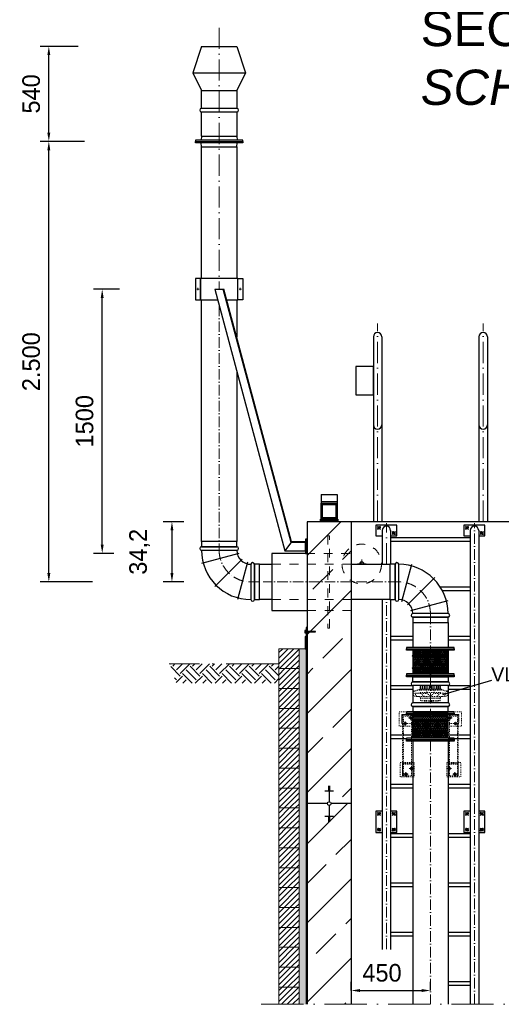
# Model space of a CAD drawing. Header units: millimetres. Extents: x -48448 to 452754, y -13941 to 17062.
# Tile 272 of 458: x 17249 to 19985, y 2463 to 8051. Entities that reach past the tile are written whole.
import ezdxf

# ---------------------------------------------------------------- set-up
doc = ezdxf.new("R2010")
doc.units = ezdxf.units.MM
doc.linetypes.add('ACAD_ISO10W100', pattern=[18, 12, -3, 0, -3])
doc.linetypes.add('JIS_02_1.0', pattern=[2, 1, -1])
doc.layers.add('0_0_1_im Papierbereich gezeichnet', color=7, linetype='Continuous')
doc.layers.add('Beschriftung', color=7, linetype='Continuous')
doc.layers.add('Bemaßung', color=7, linetype='Continuous', lineweight=13)
doc.styles.add('LBB3.5M1000', font='isocp.shx', dxfattribs={"height": 3.5})
doc.dimstyles.new('DIN', dxfattribs={"dimtxt": 2.5, "dimasz": 2.5, "dimexe": 1.25, "dimexo": 0.625, "dimtad": 1, "dimtih": 1, "dimdec": 4, "dimdsep": 46, "dimlunit": 6, "dimtxsty": 'Standard', "dimcen": 2.5, "dimadec": 0, "dimazin": 0, "dimtfac": 1, "dimtdec": 4, "dimtmove": 0, "dimatfit": 3, "dimfxl": 0, "dimtvp": 1, "dimtolj": 1, "dimtzin": 0, "dimarcsym": 0})
pattern_1 = [(45, (-73835.584, 42151.864), (-15.715448, 15.715448), [])]

# ---------------------------------------------------------------- blocks, each defined once
blk = doc.blocks.new('*D56')
at = {"layer": 'Bemaßung', "color": 0, "lineweight": -2, "transparency": 16777216}
for p, q in [((18182, 5202.1), (18063.8, 5202.1)), ((18113.8, 5152.1), (18113.8, 4910.1)), ((18182, 4860.1), (18063.8, 4860.1))]:
    blk.add_line(p, q, dxfattribs=at)
at = {"layer": 'Bemaßung', "color": 0, "transparency": 16777216}
for points in [[(18105.5, 5152.1), (18122.1, 5152.1), (18113.8, 5202.1)], [(18105.5, 4910.1), (18122.1, 4910.1), (18113.8, 4860.1)]]:
    blk.add_solid(points, dxfattribs=at)
at = {"layer": 'DEFPOINTS', "color": 0, "transparency": 16777216}
for p in [(18882, 5202.1), (18113.8, 4860.1), (18882, 4860.1)]:
    blk.add_point(p, dxfattribs=at)
at = {"layer": 'Bemaßung', "color": 0, "transparency": 16777216, "insert": (17930.5, 5031.1), "char_height": 100, "attachment_point": 5, "rotation": 90}
blk.add_mtext('\\A1;34,2', dxfattribs=at)
blk = doc.blocks.new('*D52')
at = {"layer": 'Bemaßung', "color": 0, "lineweight": -2, "transparency": 16777216}
for p, q in [((19132, 2540.9), (19132, 2590.9)), ((19582, 2540.9), (19582, 2590.9)), ((19182, 2540.9), (19532, 2540.9))]:
    blk.add_line(p, q, dxfattribs=at)
at = {"layer": 'Bemaßung', "color": 0, "transparency": 16777216}
for points in [[(19182, 2549.2), (19182, 2532.5), (19132, 2540.9)], [(19532, 2549.2), (19532, 2532.5), (19582, 2540.9)]]:
    blk.add_solid(points, dxfattribs=at)
at = {"layer": 'DEFPOINTS', "color": 0, "transparency": 16777216}
for p in [(19132, 2540.9), (19582, 2540.9), (19582, 2540.9)]:
    blk.add_point(p, dxfattribs=at)
at = {"layer": 'Bemaßung', "color": 0, "transparency": 16777216, "insert": (19306.9, 2640.9), "char_height": 100, "attachment_point": 5}
blk.add_mtext('\\A1;450', dxfattribs=at)
blk = doc.blocks.new('*D54')
at = {"layer": 'Bemaßung', "color": 0, "lineweight": -2, "transparency": 16777216}
for p, q in [((17816.3, 6522.1), (17667.7, 6522.1)), ((17717.7, 5072), (17717.7, 6472.1)), ((17784.1, 5022), (17667.7, 5022))]:
    blk.add_line(p, q, dxfattribs=at)
at = {"layer": 'Bemaßung', "color": 0, "transparency": 16777216}
for points in [[(17709.3, 6472.1), (17726, 6472.1), (17717.7, 6522.1)], [(17709.3, 5072), (17726, 5072), (17717.7, 5022)]]:
    blk.add_solid(points, dxfattribs=at)
at = {"layer": 'DEFPOINTS', "color": 0, "transparency": 16777216}
for p in [(17717.7, 6522.1), (18516.3, 6522.1), (18484.1, 5022)]:
    blk.add_point(p, dxfattribs=at)
at = {"layer": 'Bemaßung', "color": 0, "transparency": 16777216, "insert": (17617.7, 5772.1), "char_height": 100, "attachment_point": 5, "rotation": 90}
blk.add_mtext('\\A1;1500', dxfattribs=at)
blk = doc.blocks.new('*D61')
at = {"layer": 'Bemaßung', "color": 0, "lineweight": -2, "transparency": 16777216}
for p, q in [((17617, 7360.1), (17364.5, 7360.1)), ((17414.5, 4910.1), (17414.5, 7310.1)), ((17662, 4860.1), (17364.5, 4860.1))]:
    blk.add_line(p, q, dxfattribs=at)
at = {"layer": 'Bemaßung', "color": 0, "transparency": 16777216}
for points in [[(17406.1, 7310.1), (17422.8, 7310.1), (17414.5, 7360.1)], [(17406.1, 4910.1), (17422.8, 4910.1), (17414.5, 4860.1)]]:
    blk.add_solid(points, dxfattribs=at)
at = {"layer": 'DEFPOINTS', "color": 0, "transparency": 16777216}
for p in [(17414.5, 7360.1), (18517, 7360.1), (18562, 4860.1)]:
    blk.add_point(p, dxfattribs=at)
at = {"layer": 'Bemaßung', "color": 0, "transparency": 16777216, "insert": (17314.5, 6110.1), "char_height": 100, "attachment_point": 5, "rotation": 90}
blk.add_mtext('\\A1;2.500', dxfattribs=at)
blk = doc.blocks.new('*D55')
at = {"layer": 'Bemaßung', "color": 0, "lineweight": -2, "transparency": 16777216}
for p, q in [((17582, 7900.1), (17364.5, 7900.1)), ((17414.5, 7410.1), (17414.5, 7850.1)), ((17482, 7360.1), (17364.5, 7360.1))]:
    blk.add_line(p, q, dxfattribs=at)
at = {"layer": 'Bemaßung', "color": 0, "transparency": 16777216}
for points in [[(17406.1, 7850.1), (17422.8, 7850.1), (17414.5, 7900.1)], [(17406.1, 7410.1), (17422.8, 7410.1), (17414.5, 7360.1)]]:
    blk.add_solid(points, dxfattribs=at)
at = {"layer": 'DEFPOINTS', "color": 0, "transparency": 16777216}
for p in [(17414.5, 7900.1), (18482, 7900.1), (18382, 7360.1)]:
    blk.add_point(p, dxfattribs=at)
at = {"layer": 'Bemaßung', "color": 0, "transparency": 16777216, "insert": (17314.5, 7630.1), "char_height": 100, "attachment_point": 5, "rotation": 90}
blk.add_mtext('\\A1;540', dxfattribs=at)

msp = doc.modelspace()

# ---------------------------------------------------------------- hatches: boundary and pattern name
at = {"lineweight": 9}
h = msp.add_hatch(dxfattribs=at)
h.set_pattern_fill('ANSI31', color=256)
h.set_pattern_definition([(45, (-72553.1127, 42551.864), (-2.24506403, 2.24506403), [])])
h.paths.add_polyline_path([(19052.027, 5307.086), (18962.027, 5307.086), (18962.027, 5217.086), (19052.027, 5217.086)])
h.paths.add_polyline_path([(19044.927, 5299.986), (19044.927, 5224.186), (18969.127, 5224.186), (18969.127, 5299.986)], flags=16)
h = msp.add_hatch()
h.set_pattern_fill('ANSI33', color=256, scale=50)
h.set_pattern_definition([(45, (-7e-12, -1747.7), (-224.5064, 224.5064), []), (45, (224.5, -1747.7), (-224.5064, 224.5064), [158.75, -79.375])])
edge = h.paths.add_edge_path()
edge.add_line((19132.027, 5202.086), (18882.027, 5202.086))
edge.add_line((18882.027, 5202.086), (18882.027, 3602.086))
edge.add_line((18882.027, 3602.086), (18996.674, 3602.086))
edge.add_arc((19007.027, 3602.086), 10.353, 0, 180, ccw=False)
edge.add_line((19017.379, 3602.086), (19132.027, 3602.086))
edge.add_line((19132.027, 3602.086), (19132.027, 5202.086))
h.paths.add_polyline_path([(19007.027, 3673.58), (19007.027, 3677.1), (19002.027, 3677.1), (18982.027, 3673.58)], flags=16)
h = msp.add_hatch(color=250)
h.dxf.hatch_style = 1
h.paths.add_polyline_path([(18882.027, 4601.439), (18877.019, 4601.439), (18877.019, 4579.044), (18882.024, 4579.044)])
h.paths.add_polyline_path([(18882.024, 4579.044), (18877.019, 4579.044), (18877.019, 4575.904), (18882.023, 4575.904)])
h.paths.add_polyline_path([(18882.023, 4575.904), (18877.019, 4575.904), (18877.019, 4568.06), (18877.019, 4553.51), (18871.027, 4547.517), (18871.027, 4481.086), (18876.027, 4481.086), (18876.027, 4545.446), (18882.019, 4551.439)])
at = {"lineweight": 5}
h = msp.add_hatch(dxfattribs=at)
h.set_pattern_fill('ANSI31', color=256, scale=0.4, style=0)
h.set_pattern_definition([(45, (-73835.5842, 42111.2163), (-0.898025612, 0.898025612), [])])
h.paths.add_polyline_path([(18877.019, 4575.904), (18929.527, 4575.904), (18929.527, 4579.044), (18877.019, 4579.044)])
h = msp.add_hatch(dxfattribs=at)
h.set_pattern_fill('ANSI31', color=0, scale=7, style=0)
h.set_pattern_definition([(45, (-76142.584, 42264.864), (-15.715448, 15.715448), [])])
h.paths.add_polyline_path([(18721.027, 4481.086), (18836.027, 4481.086), (18836.027, 4368.086), (18721.027, 4368.086)])
h = msp.add_hatch(dxfattribs=at)
h.set_pattern_fill('NET3', color=256, scale=3)
h.paths.add_polyline_path([(19582.027, 4472.086), (19482.027, 4472.086), (19482.027, 4443.164), (19582.027, 4443.164)])
h.paths.add_polyline_path([(19682.027, 4472.086), (19582.027, 4472.086), (19582.027, 4443.164), (19682.027, 4443.164)])
h.paths.add_polyline_path([(19682.027, 4437.164), (19582.027, 4437.164), (19582.027, 4373.009), (19682.027, 4373.009)])
h.paths.add_polyline_path([(19582.027, 4437.164), (19482.027, 4437.164), (19482.027, 4373.009), (19582.027, 4373.009)])
h.paths.add_polyline_path([(19582.027, 4367.009), (19482.027, 4367.009), (19482.027, 4338.086), (19582.027, 4338.086)])
h.paths.add_polyline_path([(19682.027, 4367.009), (19582.027, 4367.009), (19582.027, 4338.086), (19682.027, 4338.086)])
at = {"linetype": 'ACAD_ISO10W100', "lineweight": 13, "ltscale": 25}
h = msp.add_hatch(dxfattribs=at)
h.set_pattern_fill('EARTH', color=253, scale=12.5, angle=45, style=0)
h.set_pattern_definition([(45, (-4627.09, 41944.55), (7e-15, 112.2532), [79.375, -79.375]), (45, (-4648.14, 41965.594), (7e-15, 112.2532), [79.375, -79.375]), (45, (-4669.186, 41986.64), (7e-15, 112.2532), [79.375, -79.375]), (135, (-4669.186, 42000.67), (-112.2532, 7e-15), [79.375, -79.375]), (135, (-4648.14, 42021.72), (-112.2532, 7e-15), [79.375, -79.375]), (135, (-4627.09, 42042.77), (-112.2532, 7e-15), [79.375, -79.375])])
h.paths.add_polyline_path([(18101.514, 4394.769), (18138.417, 4285.681), (18721.027, 4285.681), (18721.027, 4394.769)])
at = {"lineweight": 5}
h = msp.add_hatch(dxfattribs=at)
h.set_pattern_fill('ANSI31', color=0, scale=7, style=0)
h.set_pattern_definition(pattern_1)
h.paths.add_polyline_path([(18836.027, 4368.086), (18721.027, 4368.086), (18721.027, 4255.086), (18836.027, 4255.086)])
h = msp.add_hatch(dxfattribs=at)
h.set_pattern_fill('ANSI31', color=0, scale=7, style=0)
h.set_pattern_definition(pattern_1)
h.paths.add_polyline_path([(18836.027, 4255.086), (18721.027, 4255.086), (18721.027, 4142.086), (18836.027, 4142.086)])
h = msp.add_hatch(dxfattribs=at)
h.set_pattern_fill('ANSI31', color=0, scale=7, style=0)
h.set_pattern_definition(pattern_1)
h.paths.add_polyline_path([(18836.027, 4142.086), (18721.027, 4142.086), (18721.027, 4029.086), (18836.027, 4029.086)])
h = msp.add_hatch(dxfattribs=at)
h.set_pattern_fill('NET3', color=256, scale=3)
h.paths.add_polyline_path([(19582.027, 3972.939), (19482.027, 3972.939), (19482.027, 4001.861), (19582.027, 4001.861)])
h.paths.add_polyline_path([(19682.027, 3972.939), (19582.027, 3972.939), (19582.027, 4001.861), (19682.027, 4001.861)])
h.paths.add_polyline_path([(19682.027, 4007.861), (19582.027, 4007.861), (19582.027, 4072.016), (19682.027, 4072.016)])
h.paths.add_polyline_path([(19582.027, 4007.861), (19482.027, 4007.861), (19482.027, 4072.016), (19582.027, 4072.016)])
h.paths.add_polyline_path([(19582.027, 4078.016), (19482.027, 4078.016), (19482.027, 4106.939), (19582.027, 4106.939)])
h.paths.add_polyline_path([(19682.027, 4078.016), (19582.027, 4078.016), (19582.027, 4106.939), (19682.027, 4106.939)])
h = msp.add_hatch(dxfattribs=at)
h.set_pattern_fill('ANSI31', color=0, scale=7, style=0)
h.set_pattern_definition(pattern_1)
h.paths.add_polyline_path([(18836.027, 4029.086), (18721.027, 4029.086), (18721.027, 3916.086), (18836.027, 3916.086)])
h = msp.add_hatch(dxfattribs=at)
h.set_pattern_fill('ANSI31', color=0, scale=7, style=0)
h.set_pattern_definition(pattern_1)
h.paths.add_polyline_path([(18836.027, 3916.086), (18721.027, 3916.086), (18721.027, 3803.086), (18836.027, 3803.086)])
h = msp.add_hatch(dxfattribs=at)
h.set_pattern_fill('ANSI31', color=0, scale=7, style=0)
h.set_pattern_definition(pattern_1)
h.paths.add_polyline_path([(18836.027, 3803.086), (18721.027, 3803.086), (18721.027, 3690.086), (18836.027, 3690.086)])
h = msp.add_hatch(dxfattribs=at)
h.set_pattern_fill('ANSI31', color=0, scale=7, style=0)
h.set_pattern_definition(pattern_1)
h.paths.add_polyline_path([(18836.027, 3690.086), (18721.027, 3690.086), (18721.027, 3577.086), (18836.027, 3577.086)])
h = msp.add_hatch(dxfattribs=at)
h.set_pattern_fill('ANSI31', color=0, scale=7, style=0)
h.set_pattern_definition(pattern_1)
h.paths.add_polyline_path([(18836.027, 3577.086), (18721.027, 3577.086), (18721.027, 3464.086), (18836.027, 3464.086)])
h = msp.add_hatch()
h.set_pattern_fill('ANSI33', color=256, scale=50)
h.set_pattern_definition([(45, (-72553.1, 42151.86), (-224.5064, 224.5064), []), (45, (-72328.6, 42151.86), (-224.5064, 224.5064), [158.75, -79.375])])
h.paths.add_polyline_path([(19002.027, 3512.993), (19007.027, 3512.993), (19007.027, 3516.513), (19002.027, 3516.513)], flags=16)
edge = h.paths.add_edge_path()
edge.add_line((18882.027, 2462.632), (19132.027, 2462.632))
edge.add_line((19132.027, 2462.632), (19132.027, 3602.086))
edge.add_line((19132.027, 3602.086), (19017.379, 3602.086))
edge.add_arc((19007.027, 3602.086), 10.353, -180, 0, ccw=False)
edge.add_line((18996.674, 3602.086), (18882.027, 3602.086))
edge.add_line((18882.027, 3602.086), (18882.027, 2462.632))
h = msp.add_hatch(dxfattribs=at)
h.set_pattern_fill('ANSI31', color=0, scale=7, style=0)
h.set_pattern_definition(pattern_1)
h.paths.add_polyline_path([(18836.027, 3464.086), (18721.027, 3464.086), (18721.027, 3351.086), (18836.027, 3351.086)])
h = msp.add_hatch(dxfattribs=at)
h.set_pattern_fill('ANSI31', color=0, scale=7, style=0)
h.set_pattern_definition(pattern_1)
h.paths.add_polyline_path([(18836.027, 3351.086), (18721.027, 3351.086), (18721.027, 3238.086), (18836.027, 3238.086)])
h = msp.add_hatch(dxfattribs=at)
h.set_pattern_fill('ANSI31', color=0, scale=7, style=0)
h.set_pattern_definition(pattern_1)
h.paths.add_polyline_path([(18836.027, 3238.086), (18721.027, 3238.086), (18721.027, 3125.086), (18836.027, 3125.086)])
h = msp.add_hatch(dxfattribs=at)
h.set_pattern_fill('ANSI31', color=0, scale=7, style=0)
h.set_pattern_definition(pattern_1)
h.paths.add_polyline_path([(18836.027, 3125.086), (18721.027, 3125.086), (18721.027, 3012.086), (18836.027, 3012.086)])
h = msp.add_hatch(dxfattribs=at)
h.set_pattern_fill('ANSI31', color=0, scale=7, style=0)
h.set_pattern_definition(pattern_1)
h.paths.add_polyline_path([(18836.027, 3012.086), (18721.027, 3012.086), (18721.027, 2899.086), (18836.027, 2899.086)])
h = msp.add_hatch(dxfattribs=at)
h.set_pattern_fill('ANSI31', color=0, scale=7, style=0)
h.set_pattern_definition(pattern_1)
h.paths.add_polyline_path([(18836.027, 2899.086), (18721.027, 2899.086), (18721.027, 2786.086), (18836.027, 2786.086)])
h = msp.add_hatch(dxfattribs=at)
h.set_pattern_fill('ANSI31', color=0, scale=7, style=0)
h.set_pattern_definition(pattern_1)
h.paths.add_polyline_path([(18836.027, 2786.086), (18721.027, 2786.086), (18721.027, 2673.086), (18836.027, 2673.086)])
h = msp.add_hatch(dxfattribs=at)
h.set_pattern_fill('ANSI31', color=0, scale=7, style=0)
h.set_pattern_definition(pattern_1)
h.paths.add_polyline_path([(18836.027, 2673.086), (18721.027, 2673.086), (18721.027, 2560.086), (18836.027, 2560.086)])
h = msp.add_hatch(dxfattribs=at)
h.set_pattern_fill('ANSI31', color=0, scale=7, style=0)
h.set_pattern_definition(pattern_1)
h.paths.add_polyline_path([(18721.027, 2462.632), (18836.027, 2462.632), (18836.027, 2560.086), (18721.027, 2560.086)])
at = {"layer": 'Bemaßung', "lineweight": 5}
h = msp.add_hatch(dxfattribs=at)
h.set_pattern_fill('AR-SAND', color=256, scale=0.25)
h.set_pattern_definition([(37.5, (-7e-12, -1747.711), (-0.400008, 12.235331), [0, -9.652, 0, -10.795, 0, -10.31875]), (7.5, (-7e-12, -1747.711), (11.238082, 17.920628), [0, -5.207, 0, -8.6995, 0, -3.33375]), (327.5, (-7.81, -1747.711), (19.774809, 0.0359296), [0, -3.175, 0, -11.43, 0, -14.9225]), (317.5, (-7.81, -1747.711), (19.088911, 5.573233), [0, -1.5875, 0, -7.493, 0, -8.5725])])
h.paths.add_polyline_path([(18836.027, 2462.632), (18876.027, 2462.632), (18876.027, 4481.086), (18836.027, 4481.086)])

# ---------------------------------------------------------------- linework, layer by layer
at = {"linetype": 'ACAD_ISO10W100', "lineweight": 18, "ltscale": 10}
for p, q in [((18382.027, 8005.965), (18382.027, 6522.086)), ((18255.024, 6522.086), (18268.6, 6522.086)), ((18261.812, 6515.298), (18261.812, 6528.874)), ((18509.029, 6522.086), (18495.454, 6522.086)), ((18502.242, 6515.298), (18502.242, 6528.874)), ((19282.027, 5202.086), (19282.027, 6326.236)), ((19882.027, 5202.086), (19882.027, 6326.236)), ((19332.027, 4960.086), (19332.027, 5193.542)), ((19192.027, 4987.086), (19192.027, 4960.086)), ((19167.027, 4962.086), (19217.027, 4962.086)), ((18562.027, 4860.086), (18612.027, 4860.086))]:
    msp.add_line(p, q, dxfattribs=at)
for p, q in [((18282.027, 7900.086), (18232.027, 7750.086)), ((18282.027, 7900.086), (18482.027, 7900.086)), ((18482.027, 7900.086), (18532.027, 7750.086)), ((18232.027, 7750.086), (18532.027, 7750.086)), ((18232.027, 7750.086), (18282.027, 7650.086)), ((18532.027, 7750.086), (18482.027, 7650.086)), ((18282.027, 7650.086), (18482.027, 7650.086)), ((18282.027, 7548.177), (18282.027, 7650.086)), ((18482.027, 7650.086), (18482.027, 7548.177)), ((18282.027, 7390.086), (18282.027, 7528.177)), ((18482.027, 7528.177), (18482.027, 7390.086)), ((18282.027, 7390.086), (18279.527, 7368.086)), ((18282.027, 7390.086), (18482.027, 7390.086)), ((18482.027, 7390.086), (18484.527, 7368.086)), ((18282.027, 7330.086), (18279.527, 7352.086)), ((18282.027, 7330.086), (18482.027, 7330.086)), ((18282.027, 6582.432), (18282.027, 7330.086)), ((18482.027, 7330.086), (18484.527, 7352.086)), ((18482.027, 7330.086), (18482.027, 6582.432)), ((18357.084, 6522.086), (18408.848, 6522.086)), ((18282.027, 5090.086), (18282.027, 6461.741)), ((18417.148, 6475.656), (18421.012, 6476.691)), ((18482.027, 6461.741), (18482.027, 6248.98)), ((19257.877, 6252.086), (19257.877, 5202.086)), ((19306.177, 6252.086), (19306.177, 5202.086)), ((19857.877, 6252.086), (19857.877, 5202.086)), ((19906.177, 6252.086), (19906.177, 5202.086)), ((18482.027, 6055.795), (18482.027, 5090.086)), ((18962.027, 5357.086), (19052.027, 5357.086)), ((18962.027, 5357.086), (18962.027, 5307.086)), ((18962.027, 5317.086), (19052.027, 5317.086)), ((19052.027, 5357.086), (19052.027, 5307.086)), ((19132.027, 5202.086), (18882.027, 5202.086)), ((18882.027, 5202.086), (18882.027, 2462.632)), ((18957.027, 5207.086), (18952.027, 5202.086)), ((18957.027, 5207.086), (18957.027, 5217.086)), ((18957.027, 5217.086), (19057.027, 5217.086)), ((19057.027, 5207.086), (18957.027, 5207.086)), ((19057.027, 5217.086), (19057.027, 5207.086)), ((19057.027, 5207.086), (19062.027, 5202.086)), ((20732.027, 5202.086), (19132.027, 5202.086)), ((19132.027, 5202.086), (19132.027, 2462.632)), ((19307.877, 5152.086), (19307.877, 4960.086)), ((19356.177, 5152.086), (19356.177, 4960.086)), ((19807.877, 5152.086), (19807.877, 2462.632)), ((19856.177, 5152.086), (19856.177, 2462.632)), ((18793.355, 5087.086), (18754.989, 5037.086)), ((19356.177, 5112.086), (19807.877, 5112.086)), ((19356.177, 5092.086), (19807.877, 5092.086)), ((18872.027, 5083.086), (18790.286, 5083.086)), ((18493.726, 5021.785), (18281.742, 4964.984)), ((18512.027, 4990.086), (18356.844, 4834.903)), ((18543.726, 4971.785), (18486.925, 4759.801)), ((18612.027, 4960.086), (18682.027, 4960.086)), ((19132.027, 4960.086), (19352.027, 4960.086)), ((19420.328, 4748.387), (19477.129, 4960.371)), ((19452.027, 4730.086), (19607.21, 4885.269)), ((19637.178, 4832.086), (19807.877, 4832.086)), ((19648.96, 4812.086), (19807.877, 4812.086)), ((18682.027, 4760.086), (18612.027, 4760.086)), ((19352.027, 4760.086), (19132.027, 4760.086)), ((19307.877, 4760.086), (19307.877, 2773.944)), ((19356.177, 4760.086), (19356.177, 2773.944)), ((19470.328, 4698.387), (19682.312, 4755.188)), ((19482.027, 4630.086), (19482.027, 4488.086)), ((19682.027, 4630.086), (19682.027, 4488.086)), ((19356.177, 4552.086), (19482.027, 4552.086)), ((19356.177, 4532.086), (19482.027, 4532.086)), ((19682.027, 4552.086), (19807.877, 4552.086)), ((19682.027, 4532.086), (19807.877, 4532.086)), ((19482.027, 4472.086), (19482.027, 4443.164)), ((19682.027, 4472.086), (19682.027, 4443.164)), ((19482.027, 4437.164), (19482.027, 4373.009)), ((19682.027, 4437.164), (19682.027, 4373.009)), ((19482.027, 4367.009), (19482.027, 4338.086)), ((19682.027, 4367.009), (19682.027, 4338.086)), ((19356.177, 4272.086), (19482.027, 4272.086)), ((19356.177, 4252.086), (19482.027, 4252.086)), ((19482.027, 4272.086), (19482.027, 4172.939)), ((19682.027, 4272.086), (19807.877, 4272.086)), ((19682.027, 4272.086), (19682.027, 4172.939)), ((19682.027, 4252.086), (19807.877, 4252.086)), ((19482.027, 4078.016), (19482.027, 4106.939)), ((19682.027, 4078.016), (19682.027, 4106.939)), ((19482.027, 4007.861), (19482.027, 4072.016)), ((19682.027, 4007.861), (19682.027, 4072.016)), ((19356.177, 3992.086), (19482.027, 3992.086)), ((19356.177, 3972.086), (19447.027, 3972.086)), ((19482.027, 3972.939), (19482.027, 4001.861)), ((19682.027, 3972.939), (19682.027, 4001.861)), ((19682.027, 3992.086), (19807.877, 3992.086)), ((19682.027, 3972.086), (19807.877, 3972.086)), ((19482.027, 3956.939), (19482.027, 2462.632)), ((19682.027, 3956.939), (19682.027, 2462.632)), ((19002.027, 3701.739), (19012.027, 3701.739)), ((19002.027, 3698.22), (19012.027, 3698.22)), ((19002.027, 3694.7), (19012.027, 3694.7)), ((19002.027, 3691.18), (19012.027, 3691.18)), ((19007.027, 3702.086), (19007.027, 3612.439)), ((19356.177, 3712.086), (19482.027, 3712.086)), ((19356.177, 3692.086), (19482.027, 3692.086)), ((19682.027, 3712.086), (19807.877, 3712.086)), ((19682.027, 3692.086), (19807.877, 3692.086)), ((18982.027, 3673.58), (19032.027, 3673.58)), ((19002.027, 3687.66), (19012.027, 3687.66)), ((19002.027, 3684.14), (19012.027, 3684.14)), ((19002.027, 3680.62), (19012.027, 3680.62)), ((19002.027, 3677.1), (19012.027, 3677.1)), ((18996.674, 3602.086), (18882.027, 3602.086)), ((19007.027, 3591.734), (19007.027, 3502.086)), ((19132.027, 3602.086), (19017.379, 3602.086)), ((18982.027, 3530.592), (19032.027, 3530.592)), ((19002.027, 3527.072), (19012.027, 3527.072)), ((19002.027, 3523.552), (19012.027, 3523.552)), ((19002.027, 3520.032), (19012.027, 3520.032)), ((19002.027, 3516.513), (19012.027, 3516.513)), ((19002.027, 3512.993), (19012.027, 3512.993)), ((19002.027, 3509.473), (19012.027, 3509.473)), ((19002.027, 3505.953), (19012.027, 3505.953)), ((19002.027, 3502.433), (19012.027, 3502.433)), ((19356.177, 3432.086), (19482.027, 3432.086)), ((19356.177, 3412.086), (19482.027, 3412.086)), ((19682.027, 3432.086), (19807.877, 3432.086)), ((19682.027, 3412.086), (19807.877, 3412.086)), ((19356.177, 3152.086), (19482.027, 3152.086)), ((19356.177, 3132.086), (19482.027, 3132.086)), ((19682.027, 3152.086), (19807.877, 3152.086)), ((19682.027, 3132.086), (19807.877, 3132.086)), ((19356.177, 2872.086), (19482.027, 2872.086)), ((19356.177, 2852.086), (19482.027, 2852.086)), ((19682.027, 2872.086), (19807.877, 2872.086)), ((19682.027, 2852.086), (19807.877, 2852.086)), ((19682.027, 2592.086), (19807.877, 2592.086)), ((19682.027, 2572.086), (19807.877, 2572.086))]:
    msp.add_line(p, q)
at = {"linetype": 'ACAD_ISO10W100', "lineweight": 18, "ltscale": 5}
for p, q in [((18382.027, 6429), (18382.027, 5040.086)), ((19832.027, 2462.632), (19832.027, 5193.542)), ((19402.027, 4860.086), (18632.027, 4860.086)), ((19332.027, 2775.337), (19332.027, 4760.086)), ((19582.027, 4680.086), (19582.027, 2462.632))]:
    msp.add_line(p, q, dxfattribs=at)
at = {"color": 253, "linetype": 'JIS_02_1.0', "lineweight": 9, "ltscale": 25}
for p, q in [((19280.862, 5157.996), (19299.042, 5176.176)), ((19280.862, 5176.176), (19299.042, 5157.996)), ((19383.192, 5127.996), (19365.012, 5146.176)), ((19383.192, 5146.176), (19365.012, 5127.996)), ((19780.862, 5157.996), (19799.042, 5176.176)), ((19780.862, 5176.176), (19799.042, 5157.996)), ((19883.192, 5127.996), (19865.012, 5146.176)), ((19883.192, 5146.176), (19865.012, 5127.996)), ((19458.134, 4088.606), (19483.844, 4088.606)), ((19470.989, 4075.75), (19470.989, 4101.461)), ((19705.92, 4088.606), (19680.21, 4088.606)), ((19693.065, 4075.75), (19693.065, 4101.461)), ((19425.8, 4056.272), (19451.51, 4056.272)), ((19438.655, 4043.417), (19438.655, 4069.127)), ((19738.254, 4056.272), (19712.544, 4056.272)), ((19462.134, 3801.256), (19487.844, 3801.256)), ((19474.989, 3788.4), (19474.989, 3814.111)), ((19701.92, 3801.256), (19676.21, 3801.256)), ((19689.065, 3788.4), (19689.065, 3814.111)), ((19429.8, 3768.922), (19455.51, 3768.922)), ((19442.655, 3756.067), (19442.655, 3781.777)), ((19734.254, 3768.922), (19708.544, 3768.922)), ((19721.399, 3756.067), (19721.399, 3781.777)), ((19280.862, 3534.661), (19299.042, 3552.841)), ((19280.862, 3552.841), (19299.042, 3534.661)), ((19383.192, 3534.661), (19365.012, 3552.841)), ((19383.192, 3552.841), (19365.012, 3534.661)), ((19780.862, 3534.661), (19799.042, 3552.841)), ((19780.862, 3552.841), (19799.042, 3534.661)), ((19883.192, 3534.661), (19865.012, 3552.841)), ((19883.192, 3552.841), (19865.012, 3534.661)), ((19280.862, 3462.841), (19299.042, 3444.661)), ((19280.862, 3444.661), (19299.042, 3462.841)), ((19383.192, 3462.841), (19365.012, 3444.661)), ((19383.192, 3444.661), (19365.012, 3462.841)), ((19780.862, 3462.841), (19799.042, 3444.661)), ((19780.862, 3444.661), (19799.042, 3462.841)), ((19883.192, 3462.841), (19865.012, 3444.661)), ((19883.192, 3444.661), (19865.012, 3462.841))]:
    msp.add_line(p, q, dxfattribs=at)
at = {"linetype": 'JIS_02_1.0', "lineweight": 18, "ltscale": 50}
for p, q in [((18876.027, 5022.036), (19132.027, 5022.036)), ((18682.027, 4960.086), (19132.027, 4960.086)), ((19132.027, 4760.086), (18682.027, 4760.086)), ((18882.027, 4698.136), (19132.027, 4698.136))]:
    msp.add_line(p, q, dxfattribs=at)
at = {"lineweight": 9}
for p, q in [((18876.027, 4545.446), (18876.027, 2462.632)), ((18836.027, 4481.086), (18876.027, 4481.086))]:
    msp.add_line(p, q, dxfattribs=at)
at = {"linetype": 'JIS_02_1.0', "lineweight": 25, "ltscale": 50}
msp.add_line((18878.027, 2462.632), (18878.027, 4547.446), dxfattribs=at)
at = {"color": 253, "linetype": 'ACAD_ISO10W100', "lineweight": 13, "ltscale": 25}
msp.add_line((18721.027, 4394.769), (18098.224, 4394.769), dxfattribs=at)
at = {"linetype": 'JIS_02_1.0', "lineweight": 5, "ltscale": 5}
for p, q in [((19520.093, 4249.618), (19486.904, 4239.97)), ((19520.469, 4248.325), (19487.28, 4238.677)), ((19524.629, 4267.169), (19639.425, 4267.169)), ((19524.629, 4261.717), (19639.425, 4261.717)), ((19524.629, 4256.8), (19639.425, 4256.8)), ((19643.585, 4248.325), (19676.773, 4238.677)), ((19643.96, 4249.618), (19677.149, 4239.97)), ((19428.322, 3825.944), (19428.322, 4098.939)), ((19428.322, 4098.939), (19474.322, 4098.939)), ((19470.322, 4102.939), (19689.732, 4102.939)), ((19735.732, 4098.939), (19689.732, 4098.939)), ((19735.732, 3825.944), (19735.732, 4098.939))]:
    msp.add_line(p, q, dxfattribs=at)
at = {"linetype": 'ACAD_ISO10W100', "lineweight": 18, "ltscale": 20}
msp.add_line((18621.027, 2462.632), (21243.027, 2462.632), dxfattribs=at)
for points in [[(18482.027, 7548.177), (18282.027, 7548.177)], [(18282.027, 7528.177), (18482.027, 7528.177)], [(18425.018, 6461.741), (18488.14, 6461.741), (18488.14, 6582.432), (18275.914, 6582.432), (18275.914, 6461.741), (18373.254, 6461.741)], [(18357.084, 6522.086), (18754.989, 5037.086)], [(18790.286, 5083.086), (18404.985, 6521.051)], [(18793.355, 5087.086), (18408.848, 6522.086)], [(19356.177, 5122.086), (19392.027, 5122.086), (19392.027, 5182.086), (19272.027, 5182.086), (19272.027, 5122.086), (19307.877, 5122.086)], [(19856.177, 5122.086), (19892.027, 5122.086), (19892.027, 5182.086), (19772.027, 5182.086), (19772.027, 5122.086), (19807.877, 5122.086)], [(18754.989, 5037.086), (18872.027, 5037.086), (18872.027, 5087.086), (18793.355, 5087.086)], [(18482.027, 5060.086), (18282.027, 5060.086)], [(18282.027, 5040.086), (18482.027, 5040.086)], [(18876.027, 5022.036), (18682.027, 5022.036), (18682.027, 4698.136), (18882.027, 4698.136)], [(18562.027, 4960.086), (18562.027, 4760.086)], [(18582.027, 4760.086), (18582.027, 4960.086)], [(19382.027, 4960.086), (19382.027, 4760.086)], [(19402.027, 4760.086), (19402.027, 4960.086)], [(19682.027, 4680.086), (19482.027, 4680.086)], [(19482.027, 4660.086), (19682.027, 4660.086)], [(19482.027, 4443.164), (19682.027, 4443.164)], [(19682.027, 4437.164), (19482.027, 4437.164)], [(19682.027, 4373.009), (19482.027, 4373.009)], [(19482.027, 4367.009), (19682.027, 4367.009)], [(19482.027, 4292.086), (19682.027, 4292.086)], [(19682.027, 4272.086), (19482.027, 4272.086)], [(19682.027, 4172.939), (19482.027, 4172.939)], [(19482.027, 4152.939), (19682.027, 4152.939)], [(19447.027, 4114.939), (19717.027, 4114.939)], [(19482.027, 4078.016), (19682.027, 4078.016)], [(19682.027, 4072.016), (19482.027, 4072.016)], [(19682.027, 4007.861), (19482.027, 4007.861)], [(19482.027, 4001.861), (19682.027, 4001.861)], [(19307.877, 3558.751), (19272.027, 3558.751), (19272.027, 3438.751), (19307.877, 3438.751)], [(19356.177, 3438.751), (19392.027, 3438.751), (19392.027, 3558.751), (19356.177, 3558.751)], [(19807.877, 3558.751), (19772.027, 3558.751), (19772.027, 3438.751), (19807.877, 3438.751)], [(19856.177, 3438.751), (19892.027, 3438.751), (19892.027, 3558.751), (19856.177, 3558.751)]]:
    msp.add_lwpolyline(points)
for points in [[(18247.027, 7360.086), (18517.027, 7360.086), (18517.027, 7368.086), (18247.027, 7368.086)], [(18247.027, 7360.086), (18517.027, 7360.086), (18517.027, 7352.086), (18247.027, 7352.086)], [(18275.914, 6582.432), (18247.71, 6582.432), (18247.71, 6461.741), (18275.914, 6461.741)], [(18488.14, 6582.432), (18516.343, 6582.432), (18516.343, 6461.741), (18488.14, 6461.741)], [(19157.877, 5922.086), (19257.877, 5922.086), (19257.877, 6082.086), (19157.877, 6082.086)], [(18962.027, 5307.086), (19052.027, 5307.086), (19052.027, 5217.086), (18962.027, 5217.086)], [(18969.127, 5299.986), (19044.927, 5299.986), (19044.927, 5224.186), (18969.127, 5224.186)], [(18482.027, 5060.086), (18482.027, 5090.086), (18282.027, 5090.086), (18282.027, 5060.086)], [(18882.027, 5102.086), (18872.027, 5102.086), (18872.027, 5022.086), (18882.027, 5022.086)], [(18582.027, 4760.086), (18612.027, 4760.086), (18612.027, 4960.086), (18582.027, 4960.086)], [(19382.027, 4960.086), (19352.027, 4960.086), (19352.027, 4760.086), (19382.027, 4760.086)], [(19482.027, 4660.086), (19482.027, 4630.086), (19682.027, 4630.086), (19682.027, 4660.086)], [(19447.027, 4480.086), (19717.027, 4480.086), (19717.027, 4488.086), (19447.027, 4488.086)], [(19447.027, 4480.086), (19717.027, 4480.086), (19717.027, 4472.086), (19447.027, 4472.086)], [(19447.027, 4330.086), (19717.027, 4330.086), (19717.027, 4338.086), (19447.027, 4338.086)], [(19447.027, 4330.086), (19717.027, 4330.086), (19717.027, 4322.086), (19447.027, 4322.086)], [(19482.027, 4292.086), (19482.027, 4322.086), (19682.027, 4322.086), (19682.027, 4292.086)], [(19482.027, 4152.939), (19482.027, 4122.939), (19682.027, 4122.939), (19682.027, 4152.939)], [(19447.027, 4114.939), (19717.027, 4114.939), (19717.027, 4122.939), (19447.027, 4122.939)], [(19447.027, 4114.939), (19717.027, 4114.939), (19717.027, 4106.939), (19447.027, 4106.939)], [(19447.027, 3964.939), (19717.027, 3964.939), (19717.027, 3972.939), (19447.027, 3972.939)], [(19447.027, 3964.939), (19717.027, 3964.939), (19717.027, 3956.939), (19447.027, 3956.939)]]:
    msp.add_lwpolyline(points, close=True)
at = {"color": 253, "linetype": 'JIS_02_1.0', "lineweight": 9, "ltscale": 25}
for points in [[(19284.084, 5173.304), (19281.245, 5165.24), (19287.113, 5159.022), (19295.819, 5160.868), (19298.658, 5168.932), (19292.791, 5175.151)], [(19375.476, 5128.648), (19382.347, 5133.735), (19380.973, 5142.174), (19372.728, 5145.524), (19365.857, 5140.437), (19367.231, 5131.999)], [(19784.084, 5173.304), (19781.245, 5165.24), (19787.113, 5159.022), (19795.819, 5160.868), (19798.658, 5168.932), (19792.791, 5175.151)], [(19875.476, 5128.648), (19882.347, 5133.735), (19880.973, 5142.174), (19872.728, 5145.524), (19865.857, 5140.437), (19867.231, 5131.999)], [(19470.989, 4081.406), (19464.489, 4085.006), (19464.489, 4092.206), (19470.989, 4095.806), (19477.489, 4092.206), (19477.489, 4085.006)], [(19693.065, 4081.406), (19699.565, 4085.006), (19699.565, 4092.206), (19693.065, 4095.806), (19686.565, 4092.206), (19686.565, 4085.006)], [(19438.655, 4049.072), (19432.155, 4052.672), (19432.155, 4059.872), (19438.655, 4063.472), (19445.155, 4059.872), (19445.155, 4052.672)], [(19725.399, 4049.072), (19731.899, 4052.672), (19731.899, 4059.872), (19725.399, 4063.472), (19718.899, 4059.872), (19718.899, 4052.672)], [(19474.989, 3794.056), (19468.489, 3797.656), (19468.489, 3804.856), (19474.989, 3808.456), (19481.489, 3804.856), (19481.489, 3797.656)], [(19689.065, 3794.056), (19695.565, 3797.656), (19695.565, 3804.856), (19689.065, 3808.456), (19682.565, 3804.856), (19682.565, 3797.656)], [(19442.655, 3761.722), (19436.155, 3765.322), (19436.155, 3772.522), (19442.655, 3776.122), (19449.155, 3772.522), (19449.155, 3765.322)], [(19721.399, 3761.722), (19727.899, 3765.322), (19727.899, 3772.522), (19721.399, 3776.122), (19714.899, 3772.522), (19714.899, 3765.322)], [(19284.084, 3549.969), (19281.245, 3541.905), (19287.113, 3535.687), (19295.819, 3537.533), (19298.658, 3545.597), (19292.791, 3551.816)], [(19379.969, 3549.969), (19382.808, 3541.905), (19376.941, 3535.687), (19368.234, 3537.533), (19365.395, 3545.597), (19371.263, 3551.816)], [(19784.084, 3549.969), (19781.245, 3541.905), (19787.113, 3535.687), (19795.819, 3537.533), (19798.658, 3545.597), (19792.791, 3551.816)], [(19879.969, 3549.969), (19882.808, 3541.905), (19876.941, 3535.687), (19868.234, 3537.533), (19865.395, 3545.597), (19871.263, 3551.816)], [(19284.084, 3447.533), (19281.245, 3455.597), (19287.113, 3461.816), (19295.819, 3459.969), (19298.658, 3451.905), (19292.791, 3445.687)], [(19379.969, 3447.533), (19382.808, 3455.597), (19376.941, 3461.816), (19368.234, 3459.969), (19365.395, 3451.905), (19371.263, 3445.687)], [(19784.084, 3447.533), (19781.245, 3455.597), (19787.113, 3461.816), (19795.819, 3459.969), (19798.658, 3451.905), (19792.791, 3445.687)], [(19879.969, 3447.533), (19882.808, 3455.597), (19876.941, 3461.816), (19868.234, 3459.969), (19865.395, 3451.905), (19871.263, 3445.687)]]:
    msp.add_lwpolyline(points, close=True, dxfattribs=at)
at = {"linetype": 'JIS_02_1.0', "lineweight": 18, "ltscale": 50}
msp.add_lwpolyline([(18999.027, 4598.136), (19009.027, 4598.136), (19009.027, 5122.036), (18999.027, 5122.036)], close=True, dxfattribs=at)
at = {"color": 250}
msp.add_lwpolyline([(18876.027, 4481.086), (18876.027, 4545.446), (18882.019, 4551.439), (18882.027, 4601.439), (18877.019, 4601.439), (18877.019, 4553.51), (18871.027, 4547.517), (18871.027, 4481.086), (18876.027, 4481.086)], dxfattribs=at)
at = {"lineweight": 9}
for points in [[(18721.027, 4481.086), (18836.027, 4481.086), (18836.027, 4368.086), (18721.027, 4368.086), (18721.027, 4481.086)], [(18836.027, 4368.086), (18721.027, 4368.086), (18721.027, 4255.086), (18836.027, 4255.086), (18836.027, 4368.086)], [(18836.027, 4255.086), (18721.027, 4255.086), (18721.027, 4142.086), (18836.027, 4142.086), (18836.027, 4255.086)], [(18836.027, 4142.086), (18721.027, 4142.086), (18721.027, 4029.086), (18836.027, 4029.086), (18836.027, 4142.086)], [(18836.027, 4029.086), (18721.027, 4029.086), (18721.027, 3916.086), (18836.027, 3916.086), (18836.027, 4029.086)], [(18836.027, 3916.086), (18721.027, 3916.086), (18721.027, 3803.086), (18836.027, 3803.086), (18836.027, 3916.086)], [(18836.027, 3803.086), (18721.027, 3803.086), (18721.027, 3690.086), (18836.027, 3690.086), (18836.027, 3803.086)], [(18836.027, 3690.086), (18721.027, 3690.086), (18721.027, 3577.086), (18836.027, 3577.086), (18836.027, 3690.086)], [(18836.027, 3577.086), (18721.027, 3577.086), (18721.027, 3464.086), (18836.027, 3464.086), (18836.027, 3577.086)], [(18836.027, 3464.086), (18721.027, 3464.086), (18721.027, 3351.086), (18836.027, 3351.086), (18836.027, 3464.086)], [(18836.027, 3351.086), (18721.027, 3351.086), (18721.027, 3238.086), (18836.027, 3238.086), (18836.027, 3351.086)], [(18836.027, 3238.086), (18721.027, 3238.086), (18721.027, 3125.086), (18836.027, 3125.086), (18836.027, 3238.086)], [(18836.027, 3125.086), (18721.027, 3125.086), (18721.027, 3012.086), (18836.027, 3012.086), (18836.027, 3125.086)], [(18836.027, 3012.086), (18721.027, 3012.086), (18721.027, 2899.086), (18836.027, 2899.086), (18836.027, 3012.086)], [(18836.027, 2899.086), (18721.027, 2899.086), (18721.027, 2786.086), (18836.027, 2786.086), (18836.027, 2899.086)], [(18836.027, 2786.086), (18721.027, 2786.086), (18721.027, 2673.086), (18836.027, 2673.086), (18836.027, 2786.086)], [(18836.027, 2673.086), (18721.027, 2673.086), (18721.027, 2560.086), (18836.027, 2560.086), (18836.027, 2673.086)], [(18836.027, 2560.086), (18721.027, 2560.086), (18721.027, 2462.632)], [(18836.027, 2462.632), (18836.027, 2560.086)]]:
    msp.add_lwpolyline(points, dxfattribs=at)
at = {"linetype": 'JIS_02_1.0', "lineweight": 5, "ltscale": 5}
for points in [[(19645.538, 4249.159), (19645.538, 4251.348), (19518.516, 4251.348), (19518.516, 4246.595), (19645.538, 4246.595), (19645.538, 4247.757)], [(19487.092, 4242.628), (19482.027, 4242.628), (19482.027, 4236.02), (19487.092, 4236.02)], [(19639.425, 4227.458), (19639.425, 4233.376), (19524.629, 4233.376), (19524.629, 4227.458)], [(19524.629, 4209.128), (19524.629, 4201.122), (19639.425, 4201.122), (19639.425, 4209.128)], [(19561.335, 4233.376), (19561.335, 4246.595)], [(19602.718, 4246.595), (19602.718, 4233.376)], [(19676.962, 4242.628), (19682.027, 4242.628), (19682.027, 4236.02), (19676.962, 4236.02)], [(19424.322, 4102.939), (19424.322, 3759.233), (19474.322, 3759.233), (19474.322, 4102.939), (19470.322, 4102.939)], [(19739.732, 4102.939), (19739.732, 3759.233), (19689.732, 3759.233), (19689.732, 4102.939), (19693.732, 4102.939)]]:
    msp.add_lwpolyline(points, dxfattribs=at)
for points in [[(19524.629, 4251.348), (19639.425, 4251.348), (19639.425, 4272.086), (19524.629, 4272.086)], [(19637.387, 4201.122), (19526.667, 4201.122), (19526.667, 4186.184), (19637.387, 4186.184)], [(19485.322, 4041.939), (19405.322, 4041.939), (19405.322, 4121.939), (19485.322, 4121.939)], [(19424.322, 4102.939), (19470.322, 4102.939), (19470.322, 4106.939), (19420.322, 4106.939), (19420.322, 4056.939), (19424.322, 4056.939)], [(19420.322, 4106.939), (19743.732, 4106.939), (19743.732, 4056.939), (19420.322, 4056.939)], [(19678.732, 4041.939), (19758.732, 4041.939), (19758.732, 4121.939), (19678.732, 4121.939)], [(19739.732, 4102.939), (19693.732, 4102.939), (19693.732, 4106.939), (19743.732, 4106.939), (19743.732, 4056.939), (19739.732, 4056.939)], [(19489.322, 3754.589), (19409.322, 3754.589), (19409.322, 3834.589), (19489.322, 3834.589)], [(19428.322, 3825.944), (19474.322, 3825.944), (19474.322, 3829.944), (19424.322, 3829.944), (19424.322, 3759.233), (19428.322, 3759.233)], [(19674.732, 3754.589), (19754.732, 3754.589), (19754.732, 3834.589), (19674.732, 3834.589)], [(19735.732, 3825.944), (19689.732, 3825.944), (19689.732, 3829.944), (19739.732, 3829.944), (19739.732, 3759.233), (19735.732, 3759.233)]]:
    msp.add_lwpolyline(points, close=True, dxfattribs=at)
at = {"color": 253, "linetype": 'JIS_02_1.0', "lineweight": 9, "ltscale": 25}
for centre, radius in [((19289.952, 5167.086), 5), ((19374.102, 5137.086), 5), ((19789.952, 5167.086), 5), ((19874.102, 5137.086), 5), ((19470.989, 4088.606), 5.8), ((19693.065, 4088.606), 5.8), ((19438.655, 4056.272), 5.8), ((19725.399, 4056.272), 5.8), ((19474.989, 3801.256), 5.8), ((19689.065, 3801.256), 5.8), ((19442.655, 3768.922), 5.8), ((19721.399, 3768.922), 5.8), ((19289.952, 3543.751), 5), ((19374.102, 3543.751), 5), ((19789.952, 3543.751), 5), ((19874.102, 3543.751), 5), ((19289.952, 3453.751), 5), ((19374.102, 3453.751), 5), ((19789.952, 3453.751), 5), ((19874.102, 3453.751), 5)]:
    msp.add_circle(centre, radius, dxfattribs=at)
at = {"linetype": 'JIS_02_1.0', "lineweight": 18, "ltscale": 50}
msp.add_circle((19192.027, 4962.086), 112.5, dxfattribs=at)
at = {"linetype": 'JIS_02_1.0', "lineweight": 5, "ltscale": 5}
for centre in [(19520.281, 4248.971), (19643.773, 4248.971), (19487.092, 4239.324), (19676.962, 4239.324)]:
    msp.add_circle(centre, 0.257, dxfattribs=at)
msp.add_circle((19007.027, 3602.086), 10.353)
for centre, radius, start, end in [((18282.027, 7538.177), 10, 90, 270), ((18482.027, 7538.177), 10, 270, 90), ((19282.027, 6252.086), 24.15, 0, 180), ((19882.027, 6252.086), 24.15, 0, 180), ((19282.027, 5752.086), 24.15, 180, 0), ((19882.027, 5752.086), 24.15, 180, 0), ((19332.027, 5152.086), 24.15, 0, 180), ((19832.027, 5152.086), 24.15, 0, 180), ((18282.027, 5050.086), 10, 90, 270), ((18562.027, 5040.086), 280, 180, 270), ((18482.027, 5050.086), 10, 270, 90), ((18562.027, 5040.086), 80, 180, 270), ((19192.027, 4962.086), 12.5, 350.793104, 189.206896), ((18572.027, 4960.086), 10, 0, 180), ((19392.027, 4960.086), 10, 0, 180), ((19402.027, 4680.086), 280, 0, 90), ((18572.027, 4760.086), 10, 180, 0), ((19392.027, 4760.086), 10, 180, 0), ((19402.027, 4680.086), 80, 0, 90), ((19482.027, 4670.086), 10, 90, 270), ((19682.027, 4670.086), 10, 270, 90), ((19482.027, 4440.164), 3, 90, 270), ((19682.027, 4440.164), 3, 270, 90), ((19482.027, 4370.009), 3, 90, 270), ((19682.027, 4370.009), 3, 270, 90), ((19482.027, 4282.086), 10, 90, 270), ((19682.027, 4282.086), 10, 270, 90), ((19482.027, 4162.939), 10, 90, 270), ((19682.027, 4162.939), 10, 270, 90), ((19482.027, 4075.016), 3, 90, 270), ((19682.027, 4075.016), 3, 270, 90), ((19482.027, 4004.861), 3, 90, 270), ((19682.027, 4004.861), 3, 270, 90)]:
    msp.add_arc(centre, radius, start, end)
at = {"linetype": 'ACAD_ISO10W100', "lineweight": 18, "ltscale": 5}
for centre, start, end in [((18562.027, 5040.086), 180, 270), ((19402.027, 4680.086), 0, 90)]:
    msp.add_arc(centre, 180, start, end, dxfattribs=at)
at = {"linetype": 'JIS_02_1.0', "lineweight": 5, "ltscale": 5}
for centre, radius, start, end in [((19520.281, 4248.971), 0.673, 286.208595, 106.208596), ((19643.773, 4248.971), 0.673, 73.791404, 253.791405), ((19487.092, 4239.324), 0.673, 106.164464, 286.252727), ((19487.092, 4239.324), 3.304, 27.968409, 90), ((19487.092, 4239.324), 3.304, 270, 4.448782), ((19676.962, 4239.324), 3.304, 175.551218, 270), ((19676.962, 4239.324), 3.304, 90, 152.031591), ((19676.962, 4239.324), 0.673, 253.747273, 73.835536), ((19582.027, 4559.824), 377.719, 261.572153, 278.427847)]:
    msp.add_arc(centre, radius, start, end, dxfattribs=at)
for points, knots in [([(19508.285, 4227.695), (19497.868, 4228.423), (19480.904, 4228.243), (19486.676, 4212.112), (19502.226, 4209.09), (19514.645, 4208.916), (19522.424, 4209.207)], [48.55998793, 48.55998793, 48.55998793, 48.55998793, 83.05057177, 90.75336572, 108.91476214, 141.29529737, 141.29529737, 141.29529737, 141.29529737]), ([(19536.889, 4224.467), (19536.872, 4224.475), (19533.019, 4226.516), (19520.582, 4228.329), (19494.148, 4228.633), (19500.06, 4212.112), (19521.364, 4207.971), (19538.426, 4209.214), (19551.189, 4210.144)], [27.61758571, 27.61758571, 27.61758571, 27.61758571, 27.69909097, 47.10325228, 83.05057177, 90.75336572, 108.91476214, 162.85223519, 162.85223519, 162.85223519, 162.85223519]), ([(19627.165, 4224.467), (19627.181, 4224.475), (19631.035, 4226.516), (19643.471, 4228.329), (19669.906, 4228.633), (19663.994, 4212.112), (19642.689, 4207.971), (19625.628, 4209.214), (19612.865, 4210.144)], [27.61758571, 27.61758571, 27.61758571, 27.61758571, 27.69909097, 47.10325228, 83.05057177, 90.75336572, 108.91476214, 162.85223519, 162.85223519, 162.85223519, 162.85223519]), ([(19655.769, 4227.695), (19666.186, 4228.423), (19683.15, 4228.243), (19677.377, 4212.112), (19661.828, 4209.09), (19649.409, 4208.916), (19641.629, 4209.207)], [48.55998793, 48.55998793, 48.55998793, 48.55998793, 83.05057177, 90.75336572, 108.91476214, 141.29529737, 141.29529737, 141.29529737, 141.29529737])]:
    msp.add_open_spline(points, degree=3, knots=knots, dxfattribs=at)
for points in [[(19581.349, 4210.144), (19567, 4224.492), (19553.128, 4227.598), (19534.845, 4220.714), (19536.792, 4215.401), (19541.834, 4212.484), (19581.349, 4210.144)], [(19582.705, 4210.144), (19597.054, 4224.492), (19610.926, 4227.598), (19629.209, 4220.714), (19627.261, 4215.401), (19622.22, 4212.484), (19582.705, 4210.144)]]:
    msp.add_spline(points, degree=3, dxfattribs=at)
for points in [[(19551.189, 4210.144), (19551.187, 4210.146), (19551.186, 4210.148), (19551.184, 4210.15)], [(19612.865, 4210.144), (19612.866, 4210.146), (19612.868, 4210.148), (19612.869, 4210.15)]]:
    msp.add_open_spline(points, degree=3, dxfattribs=at)
at = {"layer": '0_0_1_im Papierbereich gezeichnet'}
for points in [[(18869.009, 4571.09), (18875.937, 4571.09), (18875.937, 4583.858), (18869.009, 4583.858)], [(18875.937, 4568.06), (18877.019, 4568.06), (18877.019, 4586.888), (18875.937, 4586.888)], [(18877.019, 4575.904), (18929.527, 4575.904), (18929.527, 4579.044), (18877.019, 4579.044)]]:
    msp.add_lwpolyline(points, close=True, dxfattribs=at)

# ---------------------------------------------------------------- texts
at = {"layer": 'Beschriftung', "color": 0, "insert": (19526.725, 8101.312), "char_height": 200, "width": 1238.38965, "attachment_point": 1, "style": 'LBB3.5M1000'}
msp.add_mtext('{\\fArial|b0|i0|c0|p34;SECTION\\P\\fArial|b0|i1|c0|p34;SCHNITT}', dxfattribs=at)
at = {"layer": 'Beschriftung', "insert": (19927.508, 4375.167), "char_height": 80, "width": 111.95845, "attachment_point": 1, "style": 'LBB3.5M1000', "bg_fill": 2}
msp.add_mtext('{\\fArial|b0|i0|c0|p34;\\C256;VL}', dxfattribs=at)

# ---------------------------------------------------------------- dimensions: what is measured, and where the dimension line sits
at = {"layer": 'Bemaßung'}
for base, p1, p2, picture, middle in [((17414.478, 7900.086), (18382.027, 7360.086), (18482.027, 7900.086), '*D55', (17314.478, 7630.086)), ((17414.478, 7360.086), (18562.027, 4860.086), (18517.027, 7360.086), '*D61', (17314.478, 6110.086))]:
    dim = msp.add_linear_dim(base=base, p1=p1, p2=p2, angle=90, dimstyle='DIN', override={"dimscale": 100, "dimtxt": 1, "dimasz": 0.5, "dimexe": 0.5, "dimexo": 9, "dimgap": 0.5, "dimtih": 0, "dimdec": 2, "dimsah": 1, "dimtmove": 2}, dxfattribs=at)
    dim.commit()
    dim.dimension.update_dxf_attribs({"geometry": picture, "text_midpoint": middle})
for base, p1, p2, text, picture, middle in [((17717.677, 6522.086), (18484.09, 5022.036), (18516.343, 6522.086), '1500', '*D54', (17617.677, 5772.061)), ((18113.797, 4860.086), (18882.027, 5202.086), (18882.027, 4860.086), '34,2', '*D56', (17930.464, 5031.086))]:
    dim = msp.add_linear_dim(base=base, p1=p1, p2=p2, angle=90, text=text, dimstyle='DIN', override={"dimscale": 100, "dimtxt": 1, "dimasz": 0.5, "dimexe": 0.5, "dimexo": 7, "dimgap": 0.5, "dimtih": 0, "dimdec": 2, "dimsah": 1, "dimtmove": 2}, dxfattribs=at)
    dim.commit()
    dim.dimension.update_dxf_attribs({"geometry": picture, "text_midpoint": middle})
dim = msp.add_linear_dim(base=(19582.027, 2540.875), p1=(19132.027, 2540.875), p2=(19582.027, 2540.875), dimstyle='DIN', override={"dimscale": 100, "dimtxt": 1, "dimasz": 0.5, "dimexe": 0.5, "dimexo": 0, "dimgap": 0.5, "dimtih": 0, "dimdec": 2, "dimsah": 1, "dimtmove": 2}, dxfattribs=at)
dim.commit()
dim.dimension.update_dxf_attribs({"geometry": '*D52', "text_midpoint": (19306.903, 2640.875), "dimtype": 160})

# ---------------------------------------------------------------- next in the draw order: linework, layer by layer
at = {"layer": 'Beschriftung', "linetype": 'Continuous', "ltscale": 10}
msp.add_line((19928.969, 4300.195), (19649.915, 4218.894), dxfattribs=at)

doc.saveas('drawing.dxf')
